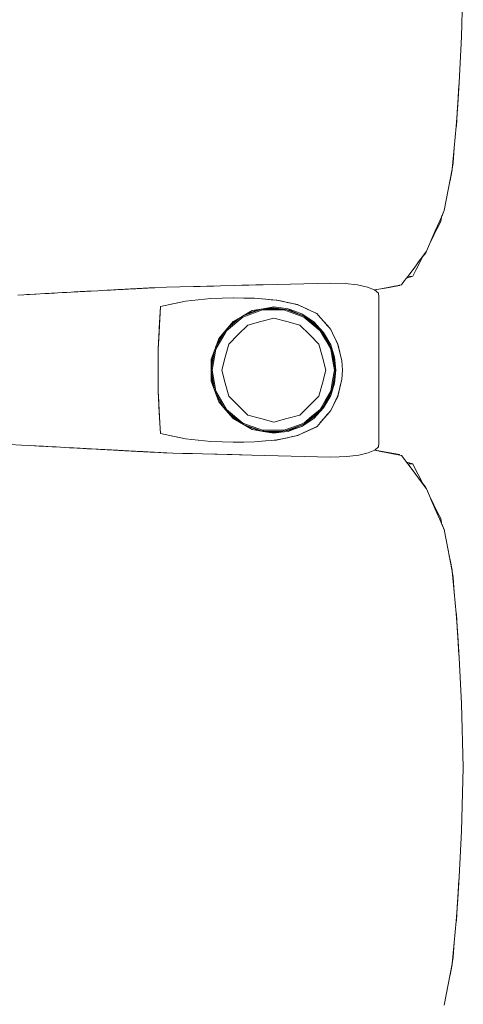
# Model space of a CAD drawing. Header units: millimetres. Extents: x -261 to 187, y -214 to 106.
# Tile 847 of 1056: x -200.576 to -200.241, y 10.37 to 11.115. Entities that reach past the tile are written whole.
import ezdxf

# ---------------------------------------------------------------- set-up
doc = ezdxf.new("R2010")
doc.units = ezdxf.units.MM
doc.header["$LTSCALE"] = 0.005
doc.header["$MEASUREMENT"] = 0
doc.layers.add('IFC-Elemento de mobília-Contorno', color=9, linetype='Continuous', lineweight=5)

msp = doc.modelspace()

# ---------------------------------------------------------------- linework, layer by layer
at = {"layer": 'IFC-Elemento de mobília-Contorno', "lineweight": 5}
for p, q in [((-200.24218, 11.10185), (-200.24091, 11.1502)), ((-200.24407, 11.06731), (-200.24218, 11.10185)), ((-200.24514, 11.05055), (-200.24407, 11.06731)), ((-200.24501, 11.05168), (-200.24407, 11.06731)), ((-200.24501, 11.05168), (-200.2442, 11.06512)), ((-200.2442, 11.06512), (-200.24416, 11.06589)), ((-200.2462, 11.0338), (-200.24514, 11.05055)), ((-200.24617, 11.03422), (-200.24525, 11.04868)), ((-200.24528, 11.04827), (-200.24501, 11.05168)), ((-200.24773, 11.01774), (-200.2462, 11.0338)), ((-200.24618, 11.03414), (-200.24617, 11.03422)), ((-200.24618, 11.03414), (-200.24617, 11.03422)), ((-200.24618, 11.03414), (-200.24617, 11.03422)), ((-200.24926, 11.00167), (-200.24773, 11.01774)), ((-200.24865, 11.00653), (-200.24773, 11.01774)), ((-200.24926, 11.00167), (-200.24865, 11.00653)), ((-200.25094, 10.9931), (-200.24933, 11.00108)), ((-200.25081, 10.99383), (-200.24926, 11.00167)), ((-200.24933, 11.00108), (-200.24927, 11.00161)), ((-200.25236, 10.98598), (-200.25081, 10.99383)), ((-200.25151, 10.99032), (-200.25094, 10.9931)), ((-200.25392, 10.97814), (-200.25236, 10.98598)), ((-200.25547, 10.97029), (-200.25392, 10.97814)), ((-200.25878, 10.9626), (-200.25547, 10.97029)), ((-200.25802, 10.96202), (-200.25706, 10.9666)), ((-200.2572, 10.96593), (-200.25577, 10.96918)), ((-200.25577, 10.96918), (-200.25562, 10.96996)), ((-200.26209, 10.9549), (-200.25878, 10.9626)), ((-200.26066, 10.95684), (-200.25802, 10.96202)), ((-200.26871, 10.93952), (-200.26209, 10.9549)), ((-200.26555, 10.94687), (-200.2633, 10.95165)), ((-200.2654, 10.94721), (-200.26209, 10.9549)), ((-200.26539, 10.94724), (-200.2633, 10.95165)), ((-200.2633, 10.95165), (-200.26066, 10.95684)), ((-200.27582, 10.93001), (-200.26871, 10.93952)), ((-200.27384, 10.93092), (-200.27121, 10.9361)), ((-200.27136, 10.93581), (-200.26931, 10.93836)), ((-200.27136, 10.9358), (-200.26931, 10.93836)), ((-200.27121, 10.9361), (-200.27109, 10.93634)), ((-200.26931, 10.93836), (-200.26893, 10.93922)), ((-200.26931, 10.93836), (-200.26893, 10.93922)), ((-200.27819, 10.92685), (-200.27582, 10.93001)), ((-200.27648, 10.92574), (-200.27384, 10.93092)), ((-200.27582, 10.93001), (-200.27345, 10.93318)), ((-200.28293, 10.92051), (-200.27819, 10.92685)), ((-200.27912, 10.92056), (-200.27648, 10.92574)), ((-200.445, 10.91285), (-200.42455, 10.9133)), ((-200.445, 10.91285), (-200.42966, 10.91319)), ((-200.43478, 10.91308), (-200.42966, 10.91319)), ((-200.42966, 10.91319), (-200.42455, 10.9133)), ((-200.42455, 10.9133), (-200.41382, 10.9136)), ((-200.41382, 10.9136), (-200.39772, 10.91404)), ((-200.41382, 10.9136), (-200.40846, 10.91375)), ((-200.40846, 10.91375), (-200.39772, 10.91404)), ((-200.40846, 10.91375), (-200.40309, 10.9139)), ((-200.40309, 10.9139), (-200.39236, 10.9142)), ((-200.40309, 10.9139), (-200.39772, 10.91404)), ((-200.39772, 10.91404), (-200.38163, 10.91449)), ((-200.39236, 10.9142), (-200.38163, 10.91449)), ((-200.38163, 10.91449), (-200.34113, 10.9154)), ((-200.36138, 10.91494), (-200.34113, 10.9154)), ((-200.36138, 10.91494), (-200.35125, 10.91517)), ((-200.35125, 10.91517), (-200.34113, 10.9154)), ((-200.34113, 10.9154), (-200.33032, 10.91504)), ((-200.33032, 10.91504), (-200.32089, 10.91407)), ((-200.32089, 10.91407), (-200.31333, 10.91246)), ((-200.29707, 10.91215), (-200.28923, 10.91354)), ((-200.29551, 10.91267), (-200.28766, 10.91417)), ((-200.28923, 10.91354), (-200.28894, 10.91393)), ((-200.28923, 10.91354), (-200.28892, 10.91393)), ((-200.28923, 10.91354), (-200.28892, 10.91393)), ((-200.28766, 10.91417), (-200.28529, 10.91734)), ((-200.28529, 10.91734), (-200.28293, 10.92051)), ((-200.28389, 10.91921), (-200.27912, 10.92056)), ((-200.28293, 10.92051), (-200.27912, 10.92056)), ((-200.57768, 10.90632), (-200.56412, 10.90709)), ((-200.5709, 10.90671), (-200.56412, 10.90709)), ((-200.5709, 10.90671), (-200.56895, 10.90682)), ((-200.56895, 10.90682), (-200.56484, 10.90705)), ((-200.56484, 10.90705), (-200.5567, 10.90751)), ((-200.56412, 10.90709), (-200.55747, 10.90746)), ((-200.55747, 10.90746), (-200.54748, 10.90802)), ((-200.55747, 10.90746), (-200.55081, 10.90784)), ((-200.55747, 10.90746), (-200.55414, 10.90765)), ((-200.5567, 10.90751), (-200.55012, 10.90788)), ((-200.5567, 10.90751), (-200.55414, 10.90765)), ((-200.5567, 10.90751), (-200.555, 10.9076)), ((-200.55414, 10.90765), (-200.55081, 10.90784)), ((-200.55081, 10.90784), (-200.54748, 10.90802)), ((-200.54748, 10.90802), (-200.5375, 10.90858)), ((-200.54748, 10.90802), (-200.54416, 10.90821)), ((-200.54416, 10.90821), (-200.54083, 10.90839)), ((-200.54083, 10.90839), (-200.5375, 10.90858)), ((-200.5375, 10.90858), (-200.53412, 10.90877)), ((-200.53615, 10.90865), (-200.53227, 10.90887)), ((-200.53517, 10.90871), (-200.53431, 10.90876)), ((-200.5349, 10.90872), (-200.53431, 10.90876)), ((-200.53412, 10.90877), (-200.52735, 10.90913)), ((-200.53412, 10.90877), (-200.53073, 10.90895)), ((-200.53227, 10.90887), (-200.52812, 10.90909)), ((-200.53227, 10.90887), (-200.5302, 10.90898)), ((-200.53073, 10.90895), (-200.52735, 10.90913)), ((-200.5302, 10.90898), (-200.52812, 10.90909)), ((-200.52812, 10.90909), (-200.52481, 10.90927)), ((-200.52812, 10.90909), (-200.52524, 10.90925)), ((-200.52812, 10.90909), (-200.52542, 10.90924)), ((-200.52812, 10.90909), (-200.52694, 10.90915)), ((-200.52735, 10.90913), (-200.52396, 10.90932)), ((-200.52565, 10.90923), (-200.52396, 10.90932)), ((-200.52396, 10.90932), (-200.51719, 10.90969)), ((-200.52396, 10.90932), (-200.52227, 10.90941)), ((-200.52237, 10.9094), (-200.51719, 10.90969)), ((-200.51719, 10.90969), (-200.51549, 10.90978)), ((-200.51549, 10.90978), (-200.51211, 10.90996)), ((-200.5138, 10.90987), (-200.51042, 10.91005)), ((-200.51042, 10.91005), (-200.50904, 10.91013)), ((-200.50904, 10.91013), (-200.50219, 10.91049)), ((-200.50904, 10.91013), (-200.50493, 10.91034)), ((-200.50904, 10.91013), (-200.50767, 10.9102)), ((-200.50767, 10.9102), (-200.50493, 10.91034)), ((-200.50767, 10.9102), (-200.50665, 10.91025)), ((-200.50493, 10.91034), (-200.50356, 10.91041)), ((-200.50356, 10.91041), (-200.50219, 10.91049)), ((-200.5022, 10.91049), (-200.50179, 10.91051)), ((-200.50219, 10.91049), (-200.49122, 10.91107)), ((-200.50219, 10.91049), (-200.49533, 10.91085)), ((-200.50219, 10.91049), (-200.49945, 10.91063)), ((-200.50219, 10.91049), (-200.50082, 10.91056)), ((-200.50082, 10.91056), (-200.49945, 10.91063)), ((-200.50063, 10.91057), (-200.49945, 10.91063)), ((-200.49986, 10.91061), (-200.49909, 10.91065)), ((-200.4996, 10.91062), (-200.49533, 10.91085)), ((-200.49952, 10.91063), (-200.49808, 10.9107)), ((-200.49909, 10.91065), (-200.4972, 10.91075)), ((-200.49808, 10.9107), (-200.49533, 10.91085)), ((-200.49537, 10.91085), (-200.49396, 10.91092)), ((-200.49396, 10.91092), (-200.49122, 10.91107)), ((-200.49396, 10.91092), (-200.49259, 10.911)), ((-200.49259, 10.911), (-200.49122, 10.91107)), ((-200.49259, 10.911), (-200.49191, 10.91103)), ((-200.49191, 10.91103), (-200.49122, 10.91107)), ((-200.49122, 10.91107), (-200.48848, 10.91121)), ((-200.49122, 10.91107), (-200.48985, 10.91114)), ((-200.48985, 10.91114), (-200.48848, 10.91121)), ((-200.48985, 10.91114), (-200.48917, 10.91118)), ((-200.48917, 10.91118), (-200.48848, 10.91121)), ((-200.48848, 10.91121), (-200.48758, 10.91126)), ((-200.48758, 10.91126), (-200.47993, 10.91165)), ((-200.48758, 10.91126), (-200.48578, 10.91135)), ((-200.48758, 10.91126), (-200.48668, 10.9113)), ((-200.48668, 10.9113), (-200.48488, 10.9114)), ((-200.48578, 10.91135), (-200.48398, 10.91145)), ((-200.48488, 10.9114), (-200.47993, 10.91165)), ((-200.48398, 10.91145), (-200.48218, 10.91154)), ((-200.48398, 10.91145), (-200.48308, 10.91149)), ((-200.48308, 10.91149), (-200.48128, 10.91158)), ((-200.48218, 10.91154), (-200.47993, 10.91165)), ((-200.48218, 10.91154), (-200.48128, 10.91158)), ((-200.48218, 10.91154), (-200.48157, 10.91156)), ((-200.48128, 10.91158), (-200.47858, 10.91173)), ((-200.48128, 10.91158), (-200.48038, 10.91163)), ((-200.48038, 10.91163), (-200.47976, 10.91166)), ((-200.47993, 10.91165), (-200.47858, 10.91173)), ((-200.47993, 10.91165), (-200.47948, 10.91168)), ((-200.47858, 10.91173), (-200.47633, 10.91184)), ((-200.47858, 10.91173), (-200.47798, 10.91175)), ((-200.47813, 10.91175), (-200.47723, 10.91179)), ((-200.47813, 10.91175), (-200.47768, 10.91177)), ((-200.47768, 10.91177), (-200.47723, 10.91179)), ((-200.47723, 10.91179), (-200.47633, 10.91184)), ((-200.47723, 10.91179), (-200.47697, 10.91181)), ((-200.47723, 10.91179), (-200.47678, 10.91181)), ((-200.47678, 10.91181), (-200.47588, 10.91186)), ((-200.47667, 10.91182), (-200.47479, 10.91192)), ((-200.47588, 10.91186), (-200.47543, 10.91189)), ((-200.47543, 10.91189), (-200.47453, 10.91193)), ((-200.47501, 10.9119), (-200.47408, 10.91196)), ((-200.47408, 10.91196), (-200.46546, 10.9124)), ((-200.46546, 10.9124), (-200.45523, 10.91263)), ((-200.45523, 10.91263), (-200.445, 10.91285)), ((-200.445, 10.91285), (-200.43989, 10.91296)), ((-200.43989, 10.91296), (-200.43478, 10.91308)), ((-200.31333, 10.91246), (-200.308, 10.91029)), ((-200.308, 10.91028), (-200.30336, 10.91117)), ((-200.308, 10.91029), (-200.3051, 10.90771)), ((-200.30791, 10.91021), (-200.29707, 10.91215)), ((-200.30791, 10.91021), (-200.3049, 10.91075)), ((-200.3051, 10.90771), (-200.30471, 10.90495)), ((-200.3049, 10.91075), (-200.29707, 10.91215)), ((-200.30336, 10.91117), (-200.29551, 10.91267)), ((-200.46985, 10.89762), (-200.45103, 10.90169)), ((-200.46985, 10.89762), (-200.46044, 10.89965)), ((-200.46044, 10.89965), (-200.45103, 10.90169)), ((-200.45103, 10.90169), (-200.43173, 10.90374)), ((-200.45103, 10.90169), (-200.44138, 10.90271)), ((-200.44138, 10.90271), (-200.43173, 10.90374)), ((-200.43173, 10.90374), (-200.41463, 10.90429)), ((-200.43173, 10.90374), (-200.42332, 10.90402)), ((-200.42332, 10.90402), (-200.4149, 10.90428)), ((-200.41495, 10.90428), (-200.40685, 10.90415)), ((-200.4149, 10.90428), (-200.41484, 10.90428)), ((-200.41463, 10.90429), (-200.3987, 10.90402)), ((-200.40685, 10.90415), (-200.39879, 10.90402)), ((-200.39879, 10.90402), (-200.3905, 10.90328)), ((-200.3987, 10.90402), (-200.39032, 10.90326)), ((-200.3905, 10.90328), (-200.38221, 10.90254)), ((-200.39032, 10.90326), (-200.38613, 10.90288)), ((-200.38613, 10.90288), (-200.38194, 10.9025)), ((-200.38252, 10.90257), (-200.38215, 10.90252)), ((-200.38221, 10.90254), (-200.36623, 10.89915)), ((-200.38194, 10.9025), (-200.37797, 10.90165)), ((-200.37797, 10.90165), (-200.37397, 10.90079)), ((-200.374, 10.9008), (-200.37003, 10.89995)), ((-200.37003, 10.89995), (-200.36606, 10.8991)), ((-200.36651, 10.89921), (-200.36606, 10.8991)), ((-200.36623, 10.89915), (-200.35901, 10.89581)), ((-200.36606, 10.8991), (-200.36242, 10.89739)), ((-200.30473, 10.79436), (-200.30471, 10.90495)), ((-200.4717, 10.86564), (-200.46985, 10.89762)), ((-200.47124, 10.87364), (-200.46985, 10.89762)), ((-200.47078, 10.88163), (-200.46985, 10.89762)), ((-200.47031, 10.88962), (-200.46985, 10.89762)), ((-200.4157, 10.88505), (-200.40717, 10.89086)), ((-200.4078, 10.8905), (-200.40056, 10.89463)), ((-200.40773, 10.88973), (-200.39265, 10.89519)), ((-200.40736, 10.89073), (-200.39381, 10.89565)), ((-200.40574, 10.89167), (-200.39553, 10.89545)), ((-200.40056, 10.89463), (-200.39237, 10.89601)), ((-200.39553, 10.89545), (-200.38417, 10.89673)), ((-200.39265, 10.89519), (-200.37662, 10.89519)), ((-200.39237, 10.89601), (-200.38417, 10.89739)), ((-200.39055, 10.89601), (-200.37911, 10.89601)), ((-200.38417, 10.89739), (-200.37874, 10.89671)), ((-200.38417, 10.89673), (-200.37207, 10.89502)), ((-200.37874, 10.89671), (-200.37331, 10.89602)), ((-200.37662, 10.89519), (-200.36909, 10.89246)), ((-200.37483, 10.89541), (-200.36882, 10.89322)), ((-200.37331, 10.89602), (-200.36818, 10.89411)), ((-200.37207, 10.89502), (-200.36083, 10.89025)), ((-200.36909, 10.89246), (-200.36155, 10.88972)), ((-200.36882, 10.89322), (-200.36196, 10.89073)), ((-200.36818, 10.89411), (-200.36306, 10.89221)), ((-200.36306, 10.89221), (-200.35851, 10.88918)), ((-200.36242, 10.89739), (-200.35878, 10.89568)), ((-200.35901, 10.89581), (-200.35178, 10.89247)), ((-200.35878, 10.89568), (-200.3515, 10.89226)), ((-200.35215, 10.89263), (-200.35172, 10.89239)), ((-200.35178, 10.89247), (-200.34912, 10.88941)), ((-200.3515, 10.89226), (-200.34891, 10.88926)), ((-200.47124, 10.87364), (-200.47031, 10.88962)), ((-200.47078, 10.88163), (-200.47031, 10.88962)), ((-200.4706, 10.88459), (-200.4706, 10.8846)), ((-200.42578, 10.87363), (-200.41504, 10.88636)), ((-200.42332, 10.87654), (-200.4157, 10.88505)), ((-200.42004, 10.87942), (-200.40773, 10.88973)), ((-200.41898, 10.88138), (-200.40977, 10.88908)), ((-200.41504, 10.88636), (-200.4078, 10.8905)), ((-200.41105, 10.8765), (-200.40385, 10.8837)), ((-200.40385, 10.8837), (-200.39401, 10.88634)), ((-200.39401, 10.88634), (-200.38417, 10.88897)), ((-200.38417, 10.88897), (-200.37433, 10.88634)), ((-200.37433, 10.88634), (-200.3645, 10.8837)), ((-200.3645, 10.8837), (-200.3573, 10.8765)), ((-200.36155, 10.88972), (-200.35539, 10.88456)), ((-200.36103, 10.89034), (-200.35488, 10.88519)), ((-200.36083, 10.89025), (-200.35118, 10.88276)), ((-200.35851, 10.88918), (-200.35397, 10.88614)), ((-200.35539, 10.88456), (-200.34923, 10.8794)), ((-200.35488, 10.88519), (-200.34978, 10.88091)), ((-200.35397, 10.88614), (-200.34653, 10.87818)), ((-200.34912, 10.88941), (-200.34646, 10.88636)), ((-200.34891, 10.88926), (-200.34631, 10.88626)), ((-200.34646, 10.88636), (-200.3438, 10.88331)), ((-200.34646, 10.88636), (-200.34113, 10.88025)), ((-200.34631, 10.88626), (-200.34372, 10.88326)), ((-200.47124, 10.87364), (-200.47078, 10.88163)), ((-200.42823, 10.86694), (-200.42148, 10.87859)), ((-200.42811, 10.86549), (-200.42004, 10.87942)), ((-200.42785, 10.86796), (-200.42329, 10.87658)), ((-200.41825, 10.8693), (-200.41105, 10.8765)), ((-200.3573, 10.8765), (-200.35009, 10.8693)), ((-200.35118, 10.88276), (-200.34378, 10.87304)), ((-200.34923, 10.8794), (-200.3452, 10.87244)), ((-200.34726, 10.87761), (-200.34451, 10.87285)), ((-200.34653, 10.87818), (-200.34113, 10.86878)), ((-200.34372, 10.88326), (-200.34113, 10.88025)), ((-200.34113, 10.88025), (-200.33978, 10.87743)), ((-200.34113, 10.88025), (-200.33983, 10.87756)), ((-200.33983, 10.87756), (-200.33852, 10.87487)), ((-200.33978, 10.87743), (-200.33843, 10.8746)), ((-200.4717, 10.86564), (-200.47124, 10.87364)), ((-200.42864, 10.86579), (-200.42578, 10.87363)), ((-200.42089, 10.85946), (-200.41825, 10.8693)), ((-200.35009, 10.8693), (-200.34746, 10.85946)), ((-200.3452, 10.87244), (-200.34118, 10.86549)), ((-200.34451, 10.87285), (-200.34174, 10.86806)), ((-200.34378, 10.87304), (-200.33914, 10.86174)), ((-200.34113, 10.86878), (-200.33819, 10.85941)), ((-200.33852, 10.87487), (-200.33722, 10.87218)), ((-200.33843, 10.8746), (-200.33707, 10.87178)), ((-200.33722, 10.87218), (-200.33591, 10.86949)), ((-200.33707, 10.87178), (-200.33572, 10.86896)), ((-200.33591, 10.86949), (-200.33354, 10.85976)), ((-200.33572, 10.86896), (-200.33423, 10.86274)), ((-200.4717, 10.84962), (-200.4717, 10.86564)), ((-200.43151, 10.85796), (-200.42864, 10.86579)), ((-200.43141, 10.85156), (-200.42914, 10.86445)), ((-200.43141, 10.85534), (-200.42919, 10.86431)), ((-200.43092, 10.84962), (-200.42811, 10.86549)), ((-200.34118, 10.86549), (-200.33978, 10.85755)), ((-200.34012, 10.86413), (-200.33898, 10.8577)), ((-200.33914, 10.86174), (-200.33755, 10.84962)), ((-200.3345, 10.86369), (-200.33423, 10.86274)), ((-200.33433, 10.863), (-200.33432, 10.86297)), ((-200.33433, 10.863), (-200.33354, 10.85976)), ((-200.33429, 10.86295), (-200.33381, 10.86091)), ((-200.33423, 10.86274), (-200.33275, 10.85651)), ((-200.43151, 10.85796), (-200.4315, 10.84128)), ((-200.43141, 10.84391), (-200.43141, 10.85534)), ((-200.42352, 10.84962), (-200.42089, 10.85946)), ((-200.34746, 10.85946), (-200.34482, 10.84962)), ((-200.33978, 10.85755), (-200.33838, 10.84962)), ((-200.33898, 10.8577), (-200.33756, 10.84962)), ((-200.33819, 10.85941), (-200.3372, 10.84961)), ((-200.33381, 10.86091), (-200.33275, 10.85651)), ((-200.33354, 10.85976), (-200.33275, 10.85651)), ((-200.33275, 10.85651), (-200.33217, 10.84961)), ((-200.4717, 10.83361), (-200.4717, 10.84962)), ((-200.43141, 10.84769), (-200.42913, 10.83479)), ((-200.43092, 10.84962), (-200.42811, 10.83376)), ((-200.42352, 10.84962), (-200.42089, 10.83979)), ((-200.34746, 10.83979), (-200.34482, 10.84962)), ((-200.33978, 10.84169), (-200.33838, 10.84962)), ((-200.33914, 10.83751), (-200.33755, 10.84962)), ((-200.33861, 10.84365), (-200.33756, 10.84962)), ((-200.3382, 10.83982), (-200.3372, 10.84961)), ((-200.33275, 10.84274), (-200.33217, 10.84961)), ((-200.4315, 10.84128), (-200.42578, 10.82561)), ((-200.43141, 10.84391), (-200.42918, 10.83492)), ((-200.42089, 10.83979), (-200.41825, 10.82995)), ((-200.35009, 10.82995), (-200.34746, 10.83979)), ((-200.34118, 10.83376), (-200.33978, 10.84169)), ((-200.34113, 10.83047), (-200.3382, 10.83982)), ((-200.34012, 10.83512), (-200.33861, 10.84365)), ((-200.33591, 10.82976), (-200.33354, 10.83949)), ((-200.33433, 10.83625), (-200.33354, 10.83949)), ((-200.33423, 10.83651), (-200.33275, 10.84274)), ((-200.33381, 10.83834), (-200.33275, 10.84274)), ((-200.33354, 10.83949), (-200.33275, 10.84274)), ((-200.4717, 10.83361), (-200.47124, 10.82561)), ((-200.4717, 10.83361), (-200.47078, 10.81762)), ((-200.4717, 10.83361), (-200.47031, 10.80963)), ((-200.42823, 10.83231), (-200.42148, 10.82065)), ((-200.42811, 10.83376), (-200.42004, 10.81983)), ((-200.42786, 10.83131), (-200.42332, 10.82271)), ((-200.3452, 10.82681), (-200.34118, 10.83376)), ((-200.34378, 10.82622), (-200.33914, 10.83751)), ((-200.33572, 10.83029), (-200.33423, 10.83651)), ((-200.3345, 10.83555), (-200.33423, 10.83651)), ((-200.33433, 10.83625), (-200.33432, 10.83628)), ((-200.3343, 10.83628), (-200.33381, 10.83834)), ((-200.47124, 10.82561), (-200.47078, 10.81762)), ((-200.42578, 10.82561), (-200.4204, 10.81924)), ((-200.41825, 10.82995), (-200.41105, 10.82275)), ((-200.3573, 10.82275), (-200.35009, 10.82995)), ((-200.35118, 10.81649), (-200.34378, 10.82622)), ((-200.34923, 10.81985), (-200.3452, 10.82681)), ((-200.34725, 10.82165), (-200.34451, 10.8264)), ((-200.34653, 10.82107), (-200.34113, 10.83047)), ((-200.34451, 10.8264), (-200.34174, 10.83118)), ((-200.34113, 10.819), (-200.33707, 10.82747)), ((-200.33983, 10.82169), (-200.33852, 10.82438)), ((-200.33978, 10.82182), (-200.33707, 10.82747)), ((-200.33978, 10.82182), (-200.33843, 10.82465)), ((-200.33852, 10.82438), (-200.33722, 10.82707)), ((-200.33843, 10.82465), (-200.33707, 10.82747)), ((-200.33722, 10.82707), (-200.33591, 10.82976)), ((-200.33707, 10.82747), (-200.33572, 10.83029)), ((-200.47078, 10.81762), (-200.47077, 10.81745)), ((-200.47078, 10.81762), (-200.46985, 10.80163)), ((-200.47078, 10.81762), (-200.47031, 10.80963)), ((-200.42332, 10.82271), (-200.4157, 10.8142)), ((-200.4204, 10.81924), (-200.41502, 10.81287)), ((-200.42004, 10.81983), (-200.40773, 10.80953)), ((-200.41898, 10.81787), (-200.40977, 10.81016)), ((-200.41105, 10.82275), (-200.40385, 10.81555)), ((-200.3645, 10.81555), (-200.3573, 10.82275)), ((-200.36083, 10.809), (-200.35118, 10.81649)), ((-200.35539, 10.81469), (-200.34923, 10.81985)), ((-200.35488, 10.81406), (-200.34978, 10.81833)), ((-200.35399, 10.81309), (-200.34653, 10.82107)), ((-200.34646, 10.81289), (-200.34113, 10.819)), ((-200.34372, 10.81599), (-200.34113, 10.819)), ((-200.34113, 10.819), (-200.33978, 10.82182)), ((-200.34113, 10.819), (-200.33983, 10.82169)), ((-200.47031, 10.80963), (-200.46985, 10.80163)), ((-200.4157, 10.8142), (-200.40719, 10.8084)), ((-200.41502, 10.81287), (-200.40056, 10.80462)), ((-200.40773, 10.80953), (-200.39265, 10.80405)), ((-200.40385, 10.81555), (-200.39401, 10.81291)), ((-200.39401, 10.81291), (-200.38417, 10.81028)), ((-200.38417, 10.81028), (-200.37433, 10.81291)), ((-200.37433, 10.81291), (-200.3645, 10.81555)), ((-200.37207, 10.80424), (-200.36083, 10.809)), ((-200.36909, 10.80679), (-200.36155, 10.80953)), ((-200.36306, 10.80704), (-200.35851, 10.81008)), ((-200.36155, 10.80953), (-200.35539, 10.81469)), ((-200.36104, 10.8089), (-200.35488, 10.81406)), ((-200.35851, 10.81008), (-200.35397, 10.81311)), ((-200.3515, 10.80699), (-200.34631, 10.81299)), ((-200.3515, 10.80699), (-200.34891, 10.80999)), ((-200.34912, 10.80984), (-200.34646, 10.81289)), ((-200.34891, 10.80999), (-200.34631, 10.81299)), ((-200.34646, 10.81289), (-200.3438, 10.81594)), ((-200.34631, 10.81299), (-200.34372, 10.81599)), ((-200.46985, 10.80163), (-200.45108, 10.79757)), ((-200.46985, 10.80163), (-200.46046, 10.7996)), ((-200.40745, 10.80856), (-200.39381, 10.8036)), ((-200.40573, 10.80757), (-200.39553, 10.8038)), ((-200.40056, 10.80462), (-200.39234, 10.80324)), ((-200.39553, 10.8038), (-200.38417, 10.80252)), ((-200.39265, 10.80405), (-200.37662, 10.80406)), ((-200.39237, 10.80324), (-200.38417, 10.80186)), ((-200.39056, 10.80324), (-200.3791, 10.80324)), ((-200.38417, 10.80252), (-200.37207, 10.80424)), ((-200.38417, 10.80186), (-200.37874, 10.80254)), ((-200.37874, 10.80254), (-200.37331, 10.80323)), ((-200.37662, 10.80406), (-200.36909, 10.80679)), ((-200.37483, 10.80384), (-200.36882, 10.80603)), ((-200.37331, 10.80323), (-200.36818, 10.80514)), ((-200.36882, 10.80603), (-200.36189, 10.80855)), ((-200.36818, 10.80514), (-200.36306, 10.80704)), ((-200.36623, 10.8001), (-200.35901, 10.80344)), ((-200.36606, 10.80015), (-200.36242, 10.80186)), ((-200.36242, 10.80186), (-200.35878, 10.80357)), ((-200.35901, 10.80344), (-200.35178, 10.80678)), ((-200.35878, 10.80357), (-200.3515, 10.80699)), ((-200.35215, 10.80662), (-200.35172, 10.80686)), ((-200.35178, 10.80678), (-200.35168, 10.8069)), ((-200.5952, 10.79408), (-200.57503, 10.79292)), ((-200.46046, 10.7996), (-200.45108, 10.79757)), ((-200.45108, 10.79757), (-200.43173, 10.79551)), ((-200.45108, 10.79757), (-200.4414, 10.79654)), ((-200.4414, 10.79654), (-200.43173, 10.79551)), ((-200.43173, 10.79551), (-200.41463, 10.79496)), ((-200.43173, 10.79551), (-200.41483, 10.79496)), ((-200.41495, 10.79497), (-200.40685, 10.7951)), ((-200.4149, 10.79497), (-200.41484, 10.79497)), ((-200.41463, 10.79496), (-200.3987, 10.79524)), ((-200.40685, 10.7951), (-200.39879, 10.79523)), ((-200.39879, 10.79523), (-200.3905, 10.79597)), ((-200.3987, 10.79524), (-200.39032, 10.79599)), ((-200.3905, 10.79597), (-200.38221, 10.79671)), ((-200.39032, 10.79599), (-200.38613, 10.79637)), ((-200.38613, 10.79637), (-200.38194, 10.79675)), ((-200.38276, 10.79666), (-200.38194, 10.79675)), ((-200.38221, 10.79671), (-200.36623, 10.8001)), ((-200.38194, 10.79675), (-200.37797, 10.7976)), ((-200.37797, 10.7976), (-200.37397, 10.79845)), ((-200.374, 10.79845), (-200.37003, 10.7993)), ((-200.37003, 10.7993), (-200.36606, 10.80015)), ((-200.36651, 10.80004), (-200.36606, 10.80015)), ((-200.30502, 10.79167), (-200.30473, 10.79436)), ((-200.57503, 10.79292), (-200.56831, 10.79254)), ((-200.56831, 10.79254), (-200.56504, 10.79236)), ((-200.56831, 10.79254), (-200.55193, 10.79162)), ((-200.56509, 10.79236), (-200.55193, 10.79162)), ((-200.56504, 10.79236), (-200.56176, 10.79217)), ((-200.56176, 10.79217), (-200.55848, 10.79199)), ((-200.56176, 10.79217), (-200.55521, 10.7918)), ((-200.55848, 10.79199), (-200.55193, 10.79162)), ((-200.55521, 10.7918), (-200.55193, 10.79162)), ((-200.55193, 10.79162), (-200.54866, 10.79144)), ((-200.54866, 10.79144), (-200.54211, 10.79107)), ((-200.54211, 10.79107), (-200.53875, 10.79089)), ((-200.53875, 10.79089), (-200.53539, 10.7907)), ((-200.53539, 10.7907), (-200.53204, 10.79052)), ((-200.53539, 10.7907), (-200.53282, 10.79056)), ((-200.53282, 10.79056), (-200.53058, 10.79044)), ((-200.53204, 10.79052), (-200.52868, 10.79034)), ((-200.53058, 10.79044), (-200.52835, 10.79032)), ((-200.52868, 10.79034), (-200.52197, 10.78998)), ((-200.52868, 10.79034), (-200.52611, 10.7902)), ((-200.52868, 10.79034), (-200.52533, 10.79016)), ((-200.52835, 10.79032), (-200.52733, 10.79026)), ((-200.52533, 10.79016), (-200.52197, 10.78998)), ((-200.52533, 10.79016), (-200.52365, 10.79006)), ((-200.52365, 10.79006), (-200.52197, 10.78998)), ((-200.52197, 10.78998), (-200.51862, 10.78979)), ((-200.51862, 10.78979), (-200.51694, 10.7897)), ((-200.51694, 10.7897), (-200.51526, 10.78961)), ((-200.51526, 10.78961), (-200.51197, 10.78943)), ((-200.51197, 10.78943), (-200.50867, 10.78926)), ((-200.51197, 10.78943), (-200.51032, 10.78934)), ((-200.51197, 10.78943), (-200.50702, 10.78917)), ((-200.51032, 10.78934), (-200.50702, 10.78917)), ((-200.51032, 10.78934), (-200.50867, 10.78926)), ((-200.50867, 10.78926), (-200.50702, 10.78917)), ((-200.50702, 10.78917), (-200.49547, 10.78856)), ((-200.50702, 10.78917), (-200.50207, 10.78891)), ((-200.50702, 10.78917), (-200.50537, 10.78908)), ((-200.50537, 10.78908), (-200.50207, 10.78891)), ((-200.50537, 10.78908), (-200.50372, 10.789)), ((-200.50372, 10.789), (-200.50207, 10.78891)), ((-200.50362, 10.78899), (-200.50039, 10.78882)), ((-200.5028, 10.78894), (-200.50151, 10.78887)), ((-200.50207, 10.78891), (-200.50042, 10.78882)), ((-200.50151, 10.78887), (-200.49927, 10.78876)), ((-200.50151, 10.78887), (-200.50039, 10.78882)), ((-200.50132, 10.78886), (-200.50039, 10.78882)), ((-200.50042, 10.78882), (-200.49877, 10.78873)), ((-200.49927, 10.78876), (-200.49815, 10.7887)), ((-200.49927, 10.78876), (-200.49703, 10.78863)), ((-200.49877, 10.78873), (-200.49712, 10.78864)), ((-200.49877, 10.78873), (-200.49547, 10.78856)), ((-200.49818, 10.7887), (-200.49703, 10.78863)), ((-200.49712, 10.78864), (-200.49547, 10.78856)), ((-200.49703, 10.78863), (-200.49605, 10.78859)), ((-200.49703, 10.78863), (-200.49527, 10.78855)), ((-200.49547, 10.78856), (-200.49382, 10.78847)), ((-200.49547, 10.78856), (-200.49135, 10.78834)), ((-200.49382, 10.78847), (-200.49135, 10.78834)), ((-200.49217, 10.78838), (-200.49135, 10.78834)), ((-200.49135, 10.78834), (-200.4897, 10.78825)), ((-200.49053, 10.7883), (-200.4897, 10.78825)), ((-200.4897, 10.78825), (-200.48887, 10.78821)), ((-200.48887, 10.78821), (-200.48749, 10.78814)), ((-200.48749, 10.78814), (-200.4861, 10.78807)), ((-200.48749, 10.78814), (-200.48541, 10.78803)), ((-200.4861, 10.78807), (-200.48471, 10.78799)), ((-200.48541, 10.78803), (-200.47917, 10.78771)), ((-200.48471, 10.78799), (-200.48402, 10.78796)), ((-200.48471, 10.78799), (-200.48333, 10.78793)), ((-200.48402, 10.78796), (-200.48333, 10.78793)), ((-200.48333, 10.78793), (-200.48194, 10.78785)), ((-200.48333, 10.78793), (-200.48263, 10.78789)), ((-200.48263, 10.78789), (-200.48125, 10.78782)), ((-200.48263, 10.78789), (-200.48194, 10.78785)), ((-200.48263, 10.78789), (-200.48055, 10.78778)), ((-200.48125, 10.78782), (-200.48055, 10.78778)), ((-200.48125, 10.78782), (-200.47986, 10.78774)), ((-200.48125, 10.78782), (-200.47917, 10.78771)), ((-200.48055, 10.78778), (-200.47778, 10.78764)), ((-200.47986, 10.78774), (-200.47917, 10.78771)), ((-200.47917, 10.78771), (-200.47778, 10.78764)), ((-200.47778, 10.78764), (-200.4747, 10.78748)), ((-200.4747, 10.78748), (-200.46761, 10.78712)), ((-200.47415, 10.78746), (-200.46052, 10.78676)), ((-200.47146, 10.78732), (-200.46052, 10.78676)), ((-200.47054, 10.78727), (-200.46052, 10.78676)), ((-200.46761, 10.78712), (-200.46052, 10.78676)), ((-200.46052, 10.78676), (-200.45306, 10.78658)), ((-200.45306, 10.78658), (-200.44559, 10.78639)), ((-200.45306, 10.78658), (-200.43813, 10.78621)), ((-200.3199, 10.78534), (-200.31274, 10.78697)), ((-200.31274, 10.78697), (-200.30772, 10.78913)), ((-200.30807, 10.78898), (-200.30336, 10.78808)), ((-200.30793, 10.78905), (-200.28923, 10.78571)), ((-200.30793, 10.78904), (-200.29707, 10.7871)), ((-200.30793, 10.78904), (-200.3049, 10.7885)), ((-200.30783, 10.78903), (-200.30502, 10.79167)), ((-200.3049, 10.7885), (-200.29707, 10.7871)), ((-200.30336, 10.78808), (-200.29551, 10.78658)), ((-200.29707, 10.7871), (-200.28923, 10.78571)), ((-200.29551, 10.78658), (-200.28766, 10.78508)), ((-200.44559, 10.78639), (-200.43813, 10.78621)), ((-200.43813, 10.78621), (-200.40081, 10.78531)), ((-200.43813, 10.78621), (-200.43067, 10.78603)), ((-200.43813, 10.78621), (-200.41574, 10.78567)), ((-200.41574, 10.78567), (-200.40828, 10.78549)), ((-200.40828, 10.78549), (-200.40081, 10.78531)), ((-200.40081, 10.78531), (-200.37097, 10.78458)), ((-200.40081, 10.78531), (-200.34113, 10.78385)), ((-200.37097, 10.78458), (-200.34113, 10.78385)), ((-200.34113, 10.78385), (-200.33481, 10.78398)), ((-200.33481, 10.78398), (-200.3289, 10.78431)), ((-200.3289, 10.78431), (-200.3199, 10.78534)), ((-200.28923, 10.78571), (-200.28894, 10.78532)), ((-200.28923, 10.78571), (-200.28892, 10.78532)), ((-200.28766, 10.78508), (-200.28293, 10.77874)), ((-200.28389, 10.78004), (-200.27912, 10.77869)), ((-200.28293, 10.77874), (-200.27912, 10.77869)), ((-200.28293, 10.77874), (-200.27819, 10.77241)), ((-200.27912, 10.77869), (-200.27648, 10.77351)), ((-200.27819, 10.77241), (-200.27345, 10.76607)), ((-200.27648, 10.77351), (-200.27384, 10.76833)), ((-200.27384, 10.76833), (-200.27121, 10.76315)), ((-200.27345, 10.76607), (-200.26893, 10.76003)), ((-200.27136, 10.76344), (-200.26931, 10.76089)), ((-200.27136, 10.76344), (-200.26931, 10.76089)), ((-200.27121, 10.76315), (-200.27109, 10.76291)), ((-200.26931, 10.76089), (-200.26893, 10.76003)), ((-200.26931, 10.76089), (-200.26893, 10.76003)), ((-200.26893, 10.76003), (-200.26871, 10.75973)), ((-200.26871, 10.75973), (-200.26209, 10.74435)), ((-200.26555, 10.75238), (-200.2633, 10.74759)), ((-200.2654, 10.75204), (-200.2633, 10.74759)), ((-200.2654, 10.75204), (-200.26209, 10.74435)), ((-200.2633, 10.74759), (-200.26066, 10.74241)), ((-200.2633, 10.74759), (-200.26066, 10.74241)), ((-200.26209, 10.74435), (-200.25878, 10.73665)), ((-200.26066, 10.74241), (-200.25802, 10.73723)), ((-200.25878, 10.73665), (-200.25547, 10.72896)), ((-200.25802, 10.73723), (-200.25706, 10.73264)), ((-200.2572, 10.73332), (-200.25577, 10.73007)), ((-200.2572, 10.73332), (-200.25577, 10.73007)), ((-200.2572, 10.73332), (-200.25577, 10.73007)), ((-200.25577, 10.73007), (-200.25562, 10.72929)), ((-200.25577, 10.73007), (-200.25562, 10.72929)), ((-200.25547, 10.72896), (-200.25392, 10.72111)), ((-200.25392, 10.72111), (-200.25236, 10.71327)), ((-200.25236, 10.71327), (-200.25081, 10.70542)), ((-200.25151, 10.70893), (-200.25094, 10.70615)), ((-200.25094, 10.70615), (-200.24933, 10.69817)), ((-200.25081, 10.70542), (-200.24926, 10.69758)), ((-200.24933, 10.69817), (-200.24927, 10.69763)), ((-200.24926, 10.69758), (-200.24773, 10.68152)), ((-200.24926, 10.69758), (-200.24865, 10.69272)), ((-200.24865, 10.69272), (-200.24773, 10.68152)), ((-200.24773, 10.68152), (-200.2462, 10.66545)), ((-200.2462, 10.66545), (-200.24514, 10.6487)), ((-200.24618, 10.66511), (-200.24617, 10.66503)), ((-200.24617, 10.66503), (-200.24525, 10.65057)), ((-200.24528, 10.65099), (-200.24501, 10.64757)), ((-200.24514, 10.6487), (-200.24407, 10.63194)), ((-200.24501, 10.64757), (-200.24407, 10.63194)), ((-200.24501, 10.64757), (-200.2442, 10.63413)), ((-200.2442, 10.63413), (-200.24416, 10.63336)), ((-200.24407, 10.63194), (-200.24218, 10.5974)), ((-200.24218, 10.5974), (-200.24091, 10.54905)), ((-200.24218, 10.5974), (-200.24091, 10.54906)), ((-200.24218, 10.5007), (-200.24091, 10.54905)), ((-200.24407, 10.46617), (-200.24218, 10.5007)), ((-200.24514, 10.44941), (-200.24407, 10.46617)), ((-200.24501, 10.45054), (-200.24407, 10.46617)), ((-200.24501, 10.45054), (-200.2442, 10.46398)), ((-200.2442, 10.46398), (-200.24416, 10.46475)), ((-200.2462, 10.43265), (-200.24514, 10.44941)), ((-200.24617, 10.43307), (-200.24525, 10.44754)), ((-200.24528, 10.44713), (-200.24501, 10.45054)), ((-200.24773, 10.41659), (-200.2462, 10.43265)), ((-200.24618, 10.43299), (-200.24617, 10.43307)), ((-200.24926, 10.40053), (-200.24773, 10.41659)), ((-200.24865, 10.40539), (-200.24773, 10.41659)), ((-200.25236, 10.38484), (-200.24926, 10.40053)), ((-200.25094, 10.39196), (-200.24933, 10.39994)), ((-200.25081, 10.39269), (-200.24926, 10.40053)), ((-200.24933, 10.39994), (-200.24927, 10.40047)), ((-200.24926, 10.40053), (-200.24865, 10.40539)), ((-200.25236, 10.38484), (-200.25081, 10.39269)), ((-200.25392, 10.37699), (-200.25236, 10.38484)), ((-200.25547, 10.36915), (-200.25392, 10.37699))]:
    msp.add_line(p, q, dxfattribs=at)

doc.saveas('drawing.dxf')
